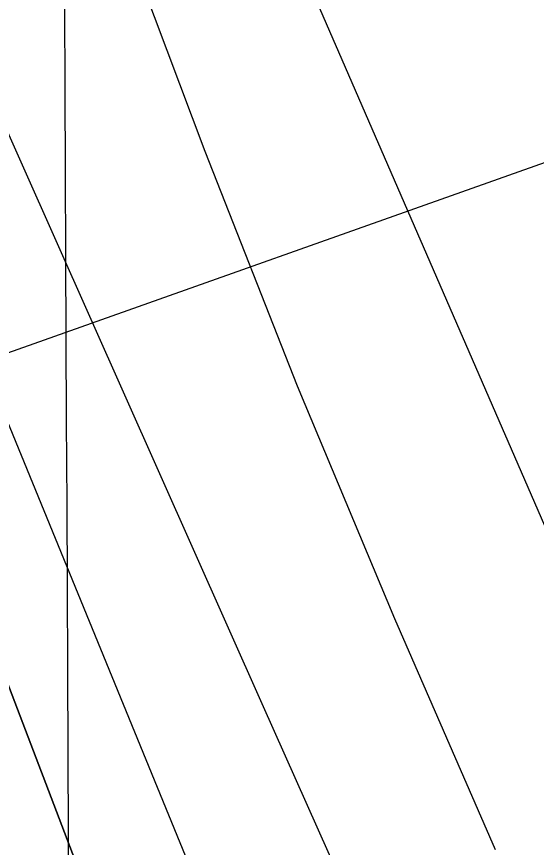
# Model space of a CAD drawing. Extents: x 3424494 to 3462436, y 522220 to 547718.
# Drawn here: x 3439096.3 to 3439244.6, y 542993.2 to 543230.5 of the extents above; entities that cross this region are included whole.
import ezdxf

# ---------------------------------------------------------------- set-up
doc = ezdxf.new("R2010")
doc.units = 0
for name, color, linetype in [('V-GRID-MAJR', 7, 'Continuous'), ('V-RIVR-EDGE', 7, 'Continuous'), ('V-RIVR-RANG', 7, 'Continuous'), ('V-TOPO-DPTH', 7, 'Continuous'), ('V-TOPO-MAJR', 7, 'Continuous'), ('V-TOPO-MINR', 7, 'Continuous')]:
    doc.layers.add(name, color=color, linetype=linetype)

msp = doc.modelspace()

# ---------------------------------------------------------------- linework, layer by layer
at = {"layer": 'V-GRID-MAJR'}
msp.add_spline([(3439178.107, 527657.921), (3439151.673, 533715.78), (3439125.227, 539776.723), (3439098.7800000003, 545837.68), (3439098.767, 545840.7490000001)], degree=3, dxfattribs=at)
at = {"layer": 'V-RIVR-EDGE'}
msp.add_spline([(3438393.423125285, 545837.5690011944), (3438393.605869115, 545836.8732841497), (3438395.0544969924, 545831.3864701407), (3438401.622584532, 545826.618094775), (3438403.802305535, 545821.1294729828), (3438403.783323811, 545813.4529951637), (3438405.216585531, 545801.7518895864), (3438408.4685411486, 545786.390798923), (3438409.178844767, 545777.9814201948), (3438409.1589591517, 545769.9393958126), (3438409.4928695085, 545757.1443622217), (3438410.9243234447, 545744.7121635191), (3438420.2902386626, 545688.7600382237), (3438423.4915763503, 545652.9283400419), (3438428.859076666, 545606.1248216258), (3438430.598228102, 545570.2967390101), (3438432.3735352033, 545549.0905189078), (3438435.9178221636, 545504.1192527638), (3438439.1616427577, 545485.4682430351), (3438444.9570581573, 545463.8865335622), (3438449.3137884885, 545451.8126502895), (3438457.7023777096, 545444.115382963), (3438458.05526979, 545438.9968271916), (3438458.7719006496, 545433.1462744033), (3438463.516774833, 545430.2101513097), (3438470.819571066, 545426.9021544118), (3438472.633745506, 545421.4144365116), (3438472.247409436, 545413.0077694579), (3438471.1055751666, 545394.7331529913), (3438468.146854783, 545380.8496147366), (3438467.7677498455, 545375.3673201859), (3438465.5473537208, 545364.4063466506), (3438464.7837204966, 545351.2484781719), (3438465.8523395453, 545339.9138230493), (3438471.673967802, 545328.9329638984), (3438480.745743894, 545301.8599209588), (3438480.7095882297, 545287.2380584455), (3438482.1383304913, 545273.7092200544), (3438487.217115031, 545257.9780633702), (3438494.1353829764, 545246.9944925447), (3438498.86850657, 545239.3062641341), (3438502.8596903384, 545227.233284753), (3438508.266961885, 545196.5138151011), (3438511.136197, 545174.2082436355), (3438523.4382353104, 545123.0009925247), (3438525.5863201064, 545104.7182410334), (3438525.5700500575, 545098.1384029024), (3438527.724462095, 545082.414477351), (3438530.970994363, 545064.8601073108), (3438530.937550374, 545051.3348844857), (3438530.541271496, 545038.9072052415), (3438527.597013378, 545030.8724119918), (3438526.841515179, 545021.0044625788), (3438528.6240534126, 545002.7226149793), (3438527.4605257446, 544975.6748810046), (3438526.314172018, 544955.572531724), (3438524.8104067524, 544938.7610054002), (3438526.986512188, 544931.8101973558), (3438537.919465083, 544918.2578577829), (3438543.7438050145, 544908.3736383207), (3438545.548940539, 544899.2304547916), (3438545.525439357, 544889.726244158), (3438542.5649111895, 544875.1116127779), (3438542.1686323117, 544862.6839335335), (3438543.6172601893, 544857.1971195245), (3438543.61183684, 544855.0038401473), (3438540.6766176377, 544850.6245125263), (3438539.1909302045, 544841.123917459), (3438540.2532220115, 544827.2304363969), (3438541.691907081, 544817.7226101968), (3438544.951093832, 544805.2858920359), (3438544.9140342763, 544790.29848296), (3438543.3949028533, 544767.2726650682), (3438545.902206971, 544746.4301837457), (3438547.696495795, 544732.9004414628), (3438549.124334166, 544719.0060565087), (3438553.4946228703, 544712.4153716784), (3438557.505692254, 544708.3844166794), (3438557.1347223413, 544706.1920411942), (3438556.0335631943, 544704.3670200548), (3438550.9086801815, 544701.4553020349), (3438550.1586053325, 544693.7806319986), (3438554.4927383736, 544672.5680846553), (3438557.728423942, 544650.6271558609), (3438563.1365993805, 544620.2732327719), (3438569.6631079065, 544598.6897155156), (3438581.954299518, 544543.0959056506), (3438585.194504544, 544522.9827096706), (3438584.7882828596, 544506.5340182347), (3438588.40578504, 544491.17202368), (3438594.9395246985, 544472.5128789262), (3438598.5615463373, 544458.9786171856), (3438598.513640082, 544439.6046493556), (3438598.4774844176, 544424.9827868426), (3438598.0793977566, 544411.8240144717), (3438598.064031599, 544405.6097229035), (3438599.5063322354, 544397.5640829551), (3438604.2177624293, 544381.1027370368), (3438610.372397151, 544356.9612977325), (3438613.2588062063, 544341.6011109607), (3438619.0867617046, 544333.17907775), (3438624.9056782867, 544321.1015789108), (3438628.147691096, 544301.7194760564), (3438628.823646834, 544279.4193279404), (3438634.9900321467, 544260.029993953), (3438634.968338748, 544251.256876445), (3438637.8484205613, 544233.3378637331), (3438638.5370307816, 544216.155367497), (3438645.087040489, 544204.0760608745), (3438650.9086687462, 544193.0952017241), (3438650.8815519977, 544182.1288048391), (3438651.555699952, 544159.0975635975), (3438651.5412376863, 544153.2488185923), (3438652.964556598, 544137.5267008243), (3438657.3176713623, 544123.9906312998), (3438667.1105977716, 544092.8947683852), (3438672.901493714, 544069.4853260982), (3438679.7953565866, 544048.6319980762), (3438680.4939096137, 544035.4705140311), (3438681.9289791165, 544024.50050158), (3438680.4487150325, 544017.1931858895), (3438685.52569179, 544000.73093608), (3438686.9408756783, 543981.7188992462), (3438692.7299638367, 543957.5783638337), (3438693.7660427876, 543933.084032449), (3438694.094529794, 543918.0957194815), (3438698.072155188, 543900.5395416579), (3438698.411488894, 543889.9377874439), (3438698.400642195, 543885.55122869), (3438700.9585642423, 543885.1793548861), (3438708.6413693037, 543887.7191991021), (3438712.649727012, 543882.5916044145), (3438718.454181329, 543864.66536057), (3438733.32679617, 543818.2038875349), (3438741.3082598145, 543793.6923822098), (3438746.7263780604, 543767.3594713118), (3438753.9550551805, 543734.0766562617), (3438762.2758525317, 543698.963396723), (3438770.981178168, 543671.5257111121), (3438780.048434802, 543642.6249353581), (3438782.9438827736, 543630.9202142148), (3438781.847243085, 543630.9229258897), (3438771.2445849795, 543630.218045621), (3438766.8544106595, 543628.7667060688), (3438765.7424048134, 543622.5551261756), (3438771.2075254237, 543615.230636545), (3438777.024634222, 543602.42204458), (3438775.1661690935, 543589.997980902), (3438778.802652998, 543582.3124641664), (3438781.724313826, 543581.2085933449), (3438785.7480376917, 543582.2952902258), (3438793.0689117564, 543586.2982245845), (3438797.8174015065, 543584.8242877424), (3438800.359957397, 543578.2381223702), (3438805.7636133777, 543546.0564664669), (3438811.9281909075, 543525.9360393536), (3438819.53326129, 543497.0388791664), (3438822.8060064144, 543490.0853594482), (3438824.621084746, 543484.9631881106), (3438830.070839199, 543471.4244069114), (3438839.889978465, 543450.9293943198), (3438843.888393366, 543441.78078744), (3438850.4239408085, 543423.8527358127), (3438851.8698570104, 543417.2692821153), (3438850.7506200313, 543408.1333297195), (3438850.3669956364, 543400.8233023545), (3438855.0829452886, 543386.1896892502), (3438860.166249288, 543372.2862653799), (3438866.730721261, 543366.0557037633), (3438867.803859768, 543356.5487814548), (3438867.7821663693, 543347.7756639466), (3438868.862536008, 543341.1931141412), (3438880.5247742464, 543326.9078736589), (3438889.629090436, 543312.9945069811), (3438898.720752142, 543293.9634884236), (3438901.976323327, 543280.0645840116), (3438905.960275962, 543265.0672321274), (3438917.2045419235, 543229.5811948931), (3438923.0035728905, 543209.4616716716), (3438927.741215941, 543203.6011760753), (3438932.814577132, 543185.6767400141), (3438937.1396712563, 543160.8087270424), (3438942.558693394, 543134.8413627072), (3438946.9027692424, 543117.6498275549), (3438946.88469141, 543110.3388962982), (3438946.500163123, 543102.6633223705), (3438951.2251516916, 543091.6851748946), (3438960.7067650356, 543082.5230096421), (3438961.423395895, 543076.6724568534), (3438965.41277188, 543063.8683843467), (3438966.4831987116, 543053.2648223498), (3438963.909910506, 543047.4224045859), (3438962.0704271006, 543042.6748187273), (3438965.321478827, 543026.9481815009), (3438970.3858011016, 543005.3682798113), (3438977.2778561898, 542983.7838586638), (3438982.736649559, 542973.9005430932), (3438991.828311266, 542954.869524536), (3439000.915453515, 542934.010773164), (3439008.5539678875, 542918.6388358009), (3439023.8499783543, 542895.571438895), (3439028.205804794, 542883.1320090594), (3439036.954517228, 542873.2405584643), (3439040.9447971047, 542860.8020325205), (3439048.213245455, 542843.6032662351), (3439058.7752284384, 542827.8585511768), (3439070.4103499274, 542802.60691381), (3439079.500203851, 542782.8448021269), (3439082.3766700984, 542763.463603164), (3439082.7069648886, 542749.206383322), (3439081.5759773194, 542735.318325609), (3439079.3384072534, 542717.4119673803), (3439078.95568675, 542710.467486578), (3439082.9432549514, 542696.9323209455), (3439086.210576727, 542687.7855218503), (3439090.587192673, 542683.7536629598), (3439099.3612140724, 542684.0975161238), (3439102.2756437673, 542680.0692727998), (3439104.093433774, 542676.0437411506), (3439104.0744520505, 542668.3672633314), (3439104.0473353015, 542657.4008664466), (3439105.4851164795, 542647.5274936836), (3439106.202651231, 542642.042487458), (3439115.28979348, 542621.1837360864), (3439129.125425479, 542598.8510478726), (3439132.4171523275, 542599.5740059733), (3439141.517852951, 542584.1984530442), (3439147.3232111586, 542566.6377557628), (3439154.5853322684, 542546.8801635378), (3439164.0416366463, 542527.482694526), (3439169.8488026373, 542510.6530903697), (3439173.478055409, 542500.0432011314), (3439177.4764703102, 542490.894594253), (3439190.5900480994, 542472.2191794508), (3439206.2470856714, 542447.3231458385), (3439209.1362064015, 542433.0595987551), (3439211.314119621, 542426.8398838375), (3439222.259726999, 542418.4051961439), (3439225.898922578, 542411.8163190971), (3439227.334895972, 542401.2118532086), (3439229.88106743, 542396.0878740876), (3439237.537659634, 542388.0268679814), (3439240.4394348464, 542378.8809727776), (3439242.9792790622, 542371.1981677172), (3439252.79932222, 542351.0687016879), (3439262.6076147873, 542326.187130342), (3439271.70831541, 542310.8115774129), (3439276.4134183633, 542291.7914055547), (3439280.3937554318, 542275.3318674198), (3439282.560821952, 542264.7255937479), (3439280.3585036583, 542261.0755514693), (3439278.1607048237, 542259.2532420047), (3439283.2403932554, 542243.8876318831), (3439285.4038442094, 542231.8191719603), (3439293.054109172, 542221.1993399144), (3439297.051620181, 542211.6851864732), (3439308.341080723, 542194.47647738), (3439310.8899638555, 542190.4491379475), (3439316.372258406, 542190.0700330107), (3439317.458955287, 542186.0463091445), (3439322.881592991, 542161.5411310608), (3439326.8646417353, 542146.1782326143), (3439328.6607383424, 542133.379583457), (3439327.8934895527, 542118.7595287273), (3439331.136406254, 542099.7429724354), (3439347.105660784, 542053.2787877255), (3439351.8134754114, 542035.3552555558), (3439360.5459177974, 542018.8839668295), (3439371.1015735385, 542000.5804258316), (3439381.292586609, 541982.6433352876), (3439394.0632151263, 541973.1074884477), (3439397.703314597, 541966.8841579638), (3439399.8685733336, 541955.5467911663), (3439406.053036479, 541943.4683884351), (3439414.79451778, 541930.6525653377), (3439422.8121370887, 541920.7629225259), (3439437.759774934, 541904.6418142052), (3439450.4987672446, 541882.3118376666), (3439460.6608557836, 541852.677257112), (3439464.660174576, 541843.8941967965), (3439468.2894273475, 541833.2843075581), (3439481.770359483, 541815.3390819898), (3439490.141774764, 541800.6964299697), (3439498.5195172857, 541788.612603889), (3439505.0740464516, 541778.3610300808), (3439505.4224190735, 541771.4147414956), (3439505.7463866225, 541754.5986957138), (3439506.8258523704, 541747.6505993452), (3439515.1990754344, 541733.7390404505), (3439522.834878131, 541717.2704633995), (3439531.2216595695, 541708.8421029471), (3439533.7615037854, 541701.1592978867), (3439533.7334831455, 541689.8273544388), (3439534.0511234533, 541670.4524827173), (3439534.0303339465, 541662.044911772), (3439535.478961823, 541656.5580977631), (3439543.4929655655, 541645.2062687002), (3439555.873642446, 541625.8015685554), (3439565.698205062, 541607.4998353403), (3439574.0470230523, 541583.7185192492), (3439582.767714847, 541562.4951252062), (3439587.4800489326, 541546.3993258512), (3439591.8575687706, 541542.7330135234), (3439598.796626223, 541540.1570136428), (3439601.346413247, 541536.4952207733), (3439607.531780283, 541524.7823646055), (3439631.5394436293, 541476.836108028), (3439645.7098898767, 541442.0739327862), (3439652.6245422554, 541429.6281757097), (3439663.172062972, 541408.0347156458), (3439674.8442440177, 541397.7704873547), (3439682.845593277, 541381.301006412)], degree=3, dxfattribs=at)
at = {"layer": 'V-RIVR-RANG'}
msp.add_line((3438641.6025, 542974.1031), (3439470.9535000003, 543268.3425), dxfattribs=at)
at = {"layer": 'V-TOPO-DPTH'}
for points in [[(3438683.363610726, 545076.9116760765), (3438760.6034321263, 544366.2671048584), (3438762.651182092, 544349.2051568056), (3438764.9523176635, 544332.1803464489), (3438767.6335316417, 544315.2112426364), (3438770.568131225, 544298.27927652), (3438773.822300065, 544281.4025433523), (3438777.24878795, 544264.5622534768), (3438780.9337544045, 544247.7766285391), (3438784.791039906, 544231.0274468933), (3438987.0057103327, 543382.8350003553), (3438988.5677508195, 543376.6362243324), (3438990.2347926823, 543370.4672714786), (3438992.0593366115, 543364.3430533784), (3438993.988881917, 543358.2486584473), (3439236.610961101, 542765.3763426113)], [(3438683.363610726, 545076.9116760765), (3438760.6034321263, 544366.2671048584), (3438762.651182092, 544349.2051568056), (3438764.9523176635, 544332.1803464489), (3438767.6335316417, 544315.2112426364), (3438770.568131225, 544298.27927652), (3438773.822300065, 544281.4025433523), (3438777.24878795, 544264.5622534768), (3438780.9337544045, 544247.7766285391), (3438784.791039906, 544231.0274468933), (3438987.0057103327, 543382.8350003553), (3438988.5677508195, 543376.6362243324), (3438990.2347926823, 543370.4672714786), (3438992.0593366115, 543364.3430533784), (3438993.988881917, 543358.2486584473), (3439236.610961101, 542765.3763426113)], [(3439207.8501711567, 542940.8892962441), (3439166.3055113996, 543034.1483891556), (3439029.093311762, 543342.9381724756), (3439021.7698497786, 543360.1921390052), (3439014.837250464, 543377.5942853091), (3439008.490945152, 543395.2187012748), (3439002.5355025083, 543412.9912970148), (3438997.220929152, 543430.9613907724), (3438992.367422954, 543449.0458667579), (3438988.205517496, 543467.3019160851), (3438984.504679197, 543485.6723476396), (3438833.6903559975, 544315.6089871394), (3438831.0721271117, 544330.475655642), (3438828.5617523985, 544345.3599130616), (3438826.2131589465, 544360.2705538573), (3438823.9724196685, 544375.1987835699), (3438802.2181474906, 544525.6922683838), (3438789.2142086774, 544615.8851683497), (3438776.254301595, 544706.0843783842), (3438763.3604421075, 544796.2930535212)], [(3439207.8501711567, 542940.8892962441), (3439166.3055113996, 543034.1483891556), (3439029.093311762, 543342.9381724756), (3439021.7698497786, 543360.1921390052), (3439014.837250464, 543377.5942853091), (3439008.490945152, 543395.2187012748), (3439002.5355025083, 543412.9912970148), (3438997.220929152, 543430.9613907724), (3438992.367422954, 543449.0458667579), (3438988.205517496, 543467.3019160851), (3438984.504679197, 543485.6723476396), (3438833.6903559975, 544315.6089871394), (3438831.0721271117, 544330.475655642), (3438828.5617523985, 544345.3599130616), (3438826.2131589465, 544360.2705538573), (3438823.9724196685, 544375.1987835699), (3438802.2181474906, 544525.6922683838), (3438789.2142086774, 544615.8851683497), (3438776.254301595, 544706.0843783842), (3438763.3604421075, 544796.2930535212)], [(3439310.7140127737, 542469.997128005), (3438981.585414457, 543334.3781583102), (3438976.53049134, 543349.7429485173), (3438971.687091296, 543365.1717656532), (3438967.160975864, 543380.6966231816), (3438962.8463835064, 543396.2855076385), (3438867.8969688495, 543753.5502767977), (3438843.3609407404, 543848.3922261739), (3438819.6637225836, 543943.4374343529), (3438797.2247193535, 544038.7875307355), (3438775.624526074, 544134.3408859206), (3438739.4196355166, 544299.5713508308), (3438736.624985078, 544312.6766967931), (3438733.9286202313, 544325.8016603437), (3438731.379683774, 544338.9560502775), (3438728.929032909, 544352.1300577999), (3438656.4298973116, 544754.4040502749)], [(3439310.7140127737, 542469.997128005), (3438981.585414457, 543334.3781583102), (3438976.53049134, 543349.7429485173), (3438971.687091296, 543365.1717656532), (3438967.160975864, 543380.6966231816), (3438962.8463835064, 543396.2855076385), (3438867.8969688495, 543753.5502767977), (3438843.3609407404, 543848.3922261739), (3438819.6637225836, 543943.4374343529), (3438797.2247193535, 544038.7875307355), (3438775.624526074, 544134.3408859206), (3438739.4196355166, 544299.5713508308), (3438736.624985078, 544312.6766967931), (3438733.9286202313, 544325.8016603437), (3438731.379683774, 544338.9560502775), (3438728.929032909, 544352.1300577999), (3438656.4298973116, 544754.4040502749)]]:
    msp.add_lwpolyline(points, dxfattribs=at)
at = {"layer": 'V-TOPO-MAJR'}
msp.add_lwpolyline([(3439232.886107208, 542992.4370477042), (3439204.1532822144, 543058.4911885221), (3439176.3915647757, 543124.9386669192), (3439150.0865086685, 543191.9761516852), (3439124.7525601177, 543259.4069740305), (3439083.667599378, 543372.4956643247), (3439079.831944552, 543383.743256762), (3439076.2974332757, 543395.0782468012), (3439073.214637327, 543406.5443332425), (3439070.4329849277, 543418.0978172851), (3438938.0438489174, 544020.1649147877), (3438926.229032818, 544075.7106321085), (3438914.924250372, 544131.3563252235), (3438904.384518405, 544187.1519820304), (3438894.3548200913, 544243.0476146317), (3438889.061661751, 544273.7578157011), (3438882.209516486, 544314.3970694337), (3438875.5550558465, 544355.0679287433), (3438869.197122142, 544395.7861964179), (3438863.0368730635, 544436.5360696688), (3438846.339242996, 544549.7805564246), (3438831.861985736, 544647.1587312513), (3438817.229430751, 544744.5133745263)], dxfattribs=at)
at = {"layer": 'V-TOPO-MINR'}
for points in [[(3438683.363610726, 545076.9116760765), (3438760.6034321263, 544366.2671048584), (3438762.651182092, 544349.2051568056), (3438764.9523176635, 544332.1803464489), (3438767.6335316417, 544315.2112426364), (3438770.568131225, 544298.27927652), (3438773.822300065, 544281.4025433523), (3438777.24878795, 544264.5622534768), (3438780.9337544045, 544247.7766285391), (3438784.791039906, 544231.0274468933), (3438987.0057103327, 543382.8350003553), (3438988.5677508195, 543376.6362243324), (3438990.2347926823, 543370.4672714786), (3438992.0593366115, 543364.3430533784), (3438993.988881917, 543358.2486584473), (3439236.610961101, 542765.3763426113)], [(3438859.9376946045, 544821.7099022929), (3438873.469148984, 544730.5619919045), (3438887.281780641, 544639.4562674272), (3438901.2818638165, 544548.3786668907), (3438925.454874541, 544392.7206140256), (3438927.551070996, 544379.500117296), (3438929.703298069, 544366.2889316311), (3438931.93957107, 544353.091712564), (3438934.231874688, 544339.9038045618), (3439082.68669092, 543501.6456240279), (3439085.8806366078, 543485.1496774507), (3439089.422756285, 543468.7347002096), (3439093.4871369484, 543452.4411769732), (3439097.8996916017, 543436.2286230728), (3439102.8908698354, 543420.192039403), (3439108.3029857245, 543404.3083540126), (3439387.1152665, 542762.4149125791)], [(3439207.8501711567, 542940.8892962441), (3439166.3055113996, 543034.1483891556), (3439029.093311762, 543342.9381724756), (3439021.7698497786, 543360.1921390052), (3439014.837250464, 543377.5942853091), (3439008.490945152, 543395.2187012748), (3439002.5355025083, 543412.9912970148), (3438997.220929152, 543430.9613907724), (3438992.367422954, 543449.0458667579), (3438988.205517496, 543467.3019160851), (3438984.504679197, 543485.6723476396), (3438833.6903559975, 544315.6089871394), (3438831.0721271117, 544330.475655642), (3438828.5617523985, 544345.3599130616), (3438826.2131589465, 544360.2705538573), (3438823.9724196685, 544375.1987835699), (3438802.2181474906, 544525.6922683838), (3438789.2142086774, 544615.8851683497), (3438776.254301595, 544706.0843783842), (3438763.3604421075, 544796.2930535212)], [(3438656.4298973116, 544754.4040502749), (3438728.929032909, 544352.1300577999), (3438731.379683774, 544338.9560502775), (3438733.9286202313, 544325.8016603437), (3438736.624985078, 544312.6766967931), (3438739.4196355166, 544299.5713508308), (3438775.624526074, 544134.3408859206), (3438797.2247193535, 544038.7875307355), (3438819.6637225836, 543943.4374343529), (3438843.3609407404, 543848.3922261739), (3438867.8969688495, 543753.5502767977), (3438962.8463835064, 543396.2855076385), (3438967.160975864, 543380.6966231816), (3438971.687091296, 543365.1717656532), (3438976.53049134, 543349.7429485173), (3438981.585414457, 543334.3781583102), (3439310.7140127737, 542469.997128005)]]:
    msp.add_lwpolyline(points, dxfattribs=at)

doc.saveas('drawing.dxf')
